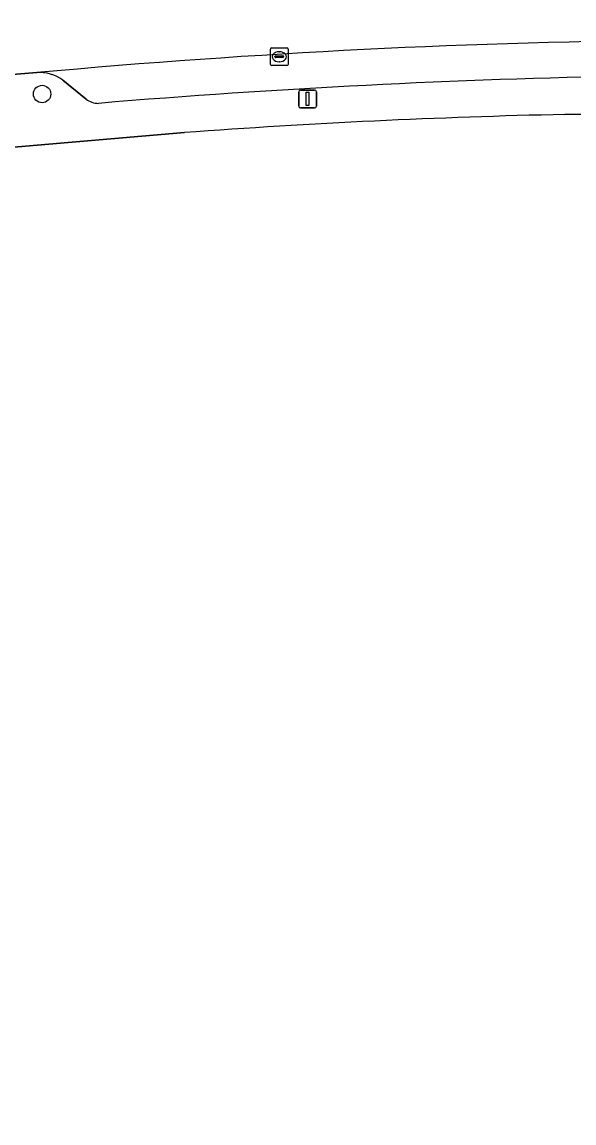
# Model space of a CAD drawing. Extents: x 157793 to 159380, y 380877 to 382313.
# Drawn here: x 158249.1 to 158280, y 381198.6 to 381260.3 of the extents above; entities that cross this region are included whole.
import ezdxf

# ---------------------------------------------------------------- set-up
doc = ezdxf.new("R2010")
doc.units = 0
for name, color, linetype in [('IMGEO_Boom', 7, 'Continuous'), ('IMGEO_Erf', 7, 'Continuous'), ('IMGEO_Kolk', 7, 'Continuous'), ('IMGEO_Lichtmast', 7, 'Continuous'), ('IMGEO_Parkeervlak_open', 7, 'Continuous'), ('IMGEO_Rijbaan_lokaal_gesloten', 7, 'Continuous'), ('IMGEO_Voetpad_open', 7, 'Continuous')]:
    doc.layers.add(name, color=color, linetype=linetype)

msp = doc.modelspace()

# ---------------------------------------------------------------- linework, layer by layer
at = {"layer": 'IMGEO_Boom'}
msp.add_circle((158250.226, 381256.298), 0.489, dxfattribs=at)
at = {"layer": 'IMGEO_Erf'}
for points in [[(158315.091, 381248.608), (158314.953, 381250), (158314.505, 381255.1), (158314.48, 381255.41), (158312.882, 381255.424), (158279.533, 381255.153)], [(158258.201, 381254.133), (158238.203, 381252.426), (158241.546, 381209.865), (158246.217, 381152.476)]]:
    msp.add_lwpolyline(points, dxfattribs=at)
msp.add_arc((158288.428, 380845.541), 409.709, 91.24408, 94.231, dxfattribs=at)
at = {"layer": 'IMGEO_Kolk'}
for p, q in [((158263.095, 381258.89), (158263.947, 381258.89)), ((158263.02, 381257.964), (158263.02, 381258.816)), ((158263.279, 381258.384), (158263.279, 381258.396)), ((158263.717, 381258.347), (158263.319, 381258.347)), ((158263.322, 381258.433), (158263.72, 381258.433)), ((158263.508, 381258.67), (158263.533, 381258.67)), ((158263.763, 381258.396), (158263.763, 381258.384)), ((158264.021, 381258.816), (158264.021, 381257.964)), ((158263.947, 381257.89), (158263.095, 381257.89)), ((158263.531, 381258.11), (158263.506, 381258.11))]:
    msp.add_line(p, q, dxfattribs=at)
for points in [[(158263.095, 381258.89), (158263.947, 381258.89)], [(158263.02, 381257.964), (158263.02, 381258.816)], [(158264.021, 381258.816), (158264.021, 381257.964)], [(158263.947, 381257.89), (158263.095, 381257.89)]]:
    msp.add_lwpolyline(points, dxfattribs=at)
for centre, radius, start, end in [((158263.097, 381258.814), 0.0765, 91.55205, 178.44795), ((158263.097, 381258.814), 0.0765, 91.55205, 178.44795), ((158263.945, 381258.814), 0.0765, 1.55205, 88.44795), ((158263.945, 381258.814), 0.0765, 1.55205, 88.44795), ((158263.319, 381258.393), 0.0403, 85.87752, 175.75265), ((158263.316, 381258.383), 0.0366, 178.93798, 274.71019), ((158263.72, 381258.39), 0.043, 264.86636, 352.45326), ((158263.724, 381258.395), 0.0386, 1.73085, 96.63898), ((158263.097, 381257.966), 0.0765, 181.55205, 268.44795), ((158263.097, 381257.966), 0.0765, 181.55205, 268.44795), ((158263.945, 381257.966), 0.0765, 271.55205, 358.44795), ((158263.945, 381257.966), 0.0765, 271.55205, 358.44795)]:
    msp.add_arc(centre, radius, start, end, dxfattribs=at)
for centre, major_axis, ratio, start_param, end_param in [((158263.507, 381258.39), (-0.387, 0.002), 0.722429, 4.712389, 7.853982), ((158263.532, 381258.39), (-0.39, 0.002), 0.717154, 1.570796, 4.712389)]:
    msp.add_ellipse(centre, major_axis=major_axis, ratio=ratio, start_param=start_param, end_param=end_param, dxfattribs=at)
at = {"layer": 'IMGEO_Lichtmast'}
for p, q in [((158264.61, 381255.623), (158264.61, 381256.423)), ((158264.61, 381256.423), (158264.61, 381255.623)), ((158264.71, 381256.523), (158265.5, 381256.523)), ((158265.5, 381256.523), (158264.71, 381256.523)), ((158265.6, 381256.423), (158265.6, 381255.623)), ((158265.6, 381255.623), (158265.6, 381256.423)), ((158265.5, 381255.523), (158264.71, 381255.523)), ((158264.71, 381255.523), (158265.5, 381255.523))]:
    msp.add_line(p, q, dxfattribs=at)
msp.add_lwpolyline([(158265.03, 381256.398), (158265.18, 381256.398), (158265.18, 381255.648), (158265.03, 381255.648), (158265.03, 381256.398)], dxfattribs=at)
for centre, start, end in [((158264.71, 381256.423), 90, 180), ((158264.71, 381256.423), 90, 180), ((158265.5, 381256.423), 0, 90), ((158265.5, 381256.423), 360, 90), ((158264.71, 381255.623), 180, 270), ((158264.71, 381255.623), 180, 270), ((158265.5, 381255.623), 270, 0), ((158265.5, 381255.623), 270, 0)]:
    msp.add_arc(centre, 0.1, start, end, dxfattribs=at)
at = {"layer": 'IMGEO_Parkeervlak_open'}
msp.add_lwpolyline([(158251.381, 381257.07), (158252.693, 381256.016)], dxfattribs=at)
for centre, radius, start, end in [((158290.534, 380811.647), 447.698, 90.49556, 95.20451), ((158250.103, 381255.419), 2.088, 52.26022, 94.94793), ((158291.732, 380797.835), 459.544, 91.03787, 94.78613), ((158253.406, 381256.96), 1.183, 232.93098, 269.16502)]:
    msp.add_arc(centre, radius, start, end, dxfattribs=at)
at = {"layer": 'IMGEO_Rijbaan_lokaal_gesloten'}
msp.add_lwpolyline([(158257.578, 381264.174), (158244.611, 381263.077), (158243.239, 381262.958), (158241.302, 381262.775), (158241.806, 381256.805), (158248.34, 381257.373), (158249.923, 381257.499)], dxfattribs=at)
msp.add_arc((158290.534, 380811.647), 447.698, 90.49556, 95.20451, dxfattribs=at)
at = {"layer": 'IMGEO_Voetpad_open'}
for points in [[(158279.533, 381255.153), (158312.882, 381255.424), (158312.871, 381259.424)], [(158249.923, 381257.499), (158248.34, 381257.373), (158241.806, 381256.805), (158241.489, 381256.785)], [(158252.693, 381256.016), (158251.381, 381257.07)], [(158237.958, 381255.539), (158238.203, 381252.426), (158258.201, 381254.133)]]:
    msp.add_lwpolyline(points, dxfattribs=at)
for centre, radius, start, end in [((158250.103, 381255.419), 2.088, 52.26022, 94.94793), ((158291.732, 380797.835), 459.544, 91.03787, 94.78613), ((158253.406, 381256.96), 1.183, 232.93098, 269.16502), ((158288.428, 380845.541), 409.709, 91.24408, 94.231)]:
    msp.add_arc(centre, radius, start, end, dxfattribs=at)

doc.saveas('drawing.dxf')
